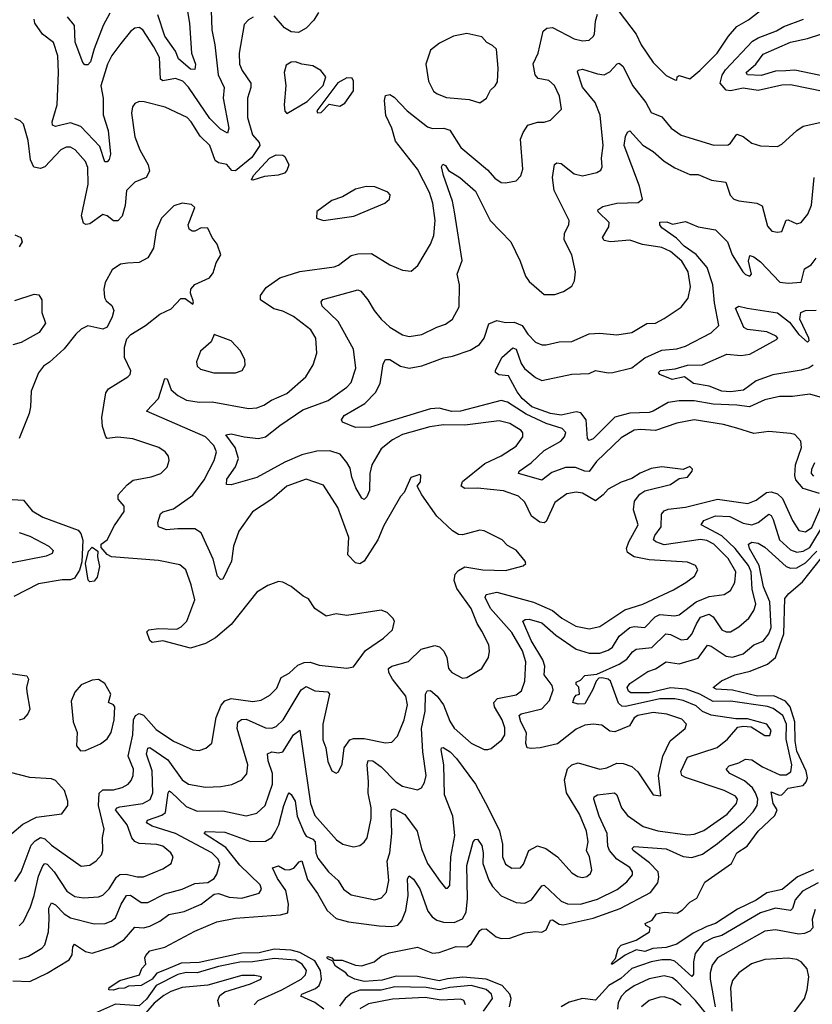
# Model space of a CAD drawing. Extents: x 1954678 to 2060275, y 904822 to 1016299.
# Tile 321 of 467: x 1995227 to 1998927, y 992898 to 997492. Entities that reach past the tile are written whole.
import ezdxf

# ---------------------------------------------------------------- set-up
doc = ezdxf.new("R2010")
doc.units = 0

msp = doc.modelspace()

# ---------------------------------------------------------------- linework, layer by layer
at = {"layer": '0CON20XD'}
for points in [[(1995999.8, 997595), (1996019.5, 997475), (1996029.1, 997335), (1996047.7, 997285), (1996045, 997260), (1996025, 997261.4), (1995969.1, 997309.1), (1995954.8, 997345), (1995904.8, 997415), (1995872, 997515)], [(1995225, 993263.3), (1995245, 993284.3), (1995277.3, 993352.7), (1995295.6, 993405), (1995315.6, 993495), (1995335, 993544.4), (1995345, 993553.8), (1995355, 993551.8), (1995387.5, 993515), (1995446.8, 993425), (1995485, 993400.8), (1995525, 993393.7), (1995595, 993398.7), (1995615, 993406.9), (1995645, 993436.2), (1995678.6, 993491.4), (1995695, 993502.7), (1995725, 993505.2), (1995775, 993492.4), (1995805, 993492.5), (1995895, 993530), (1995934.2, 993555), (1995944.3, 993585), (1995932.9, 993605), (1995895.6, 993635.6), (1995866.9, 993643.1), (1995785, 993648.3), (1995765, 993657.4), (1995751.3, 993675), (1995729.5, 993735), (1995674.7, 993805), (1995682.2, 993815), (1995695, 993818.8), (1995801.4, 993835), (1995836.2, 993853.8), (1995849.1, 993885), (1995845, 993987.5), (1995819.5, 994065), (1995825, 994093.1), (1995835, 994096.1), (1995918.4, 994038.4), (1995985, 993945.4), (1996015, 993924.3), (1996095, 993911.4), (1996166.9, 993913.1), (1996217.2, 993922.8), (1996265, 993944.4), (1996287.6, 993972.4), (1996292.5, 994015), (1996243.2, 994185), (1996246, 994214), (1996263.1, 994226.9), (1996285, 994227.5), (1996375, 994186.8), (1996404.1, 994185.9), (1996425, 994193.1), (1996456.8, 994225), (1996541.8, 994365), (1996565, 994380.4), (1996605, 994360.3), (1996665, 994355.4), (1996672.7, 994345), (1996642.5, 994205), (1996642.3, 994132.3), (1996655.8, 994095), (1996665, 994030), (1996685, 993987.5), (1996705, 993976.7), (1996715, 993982.5), (1996732.1, 994017.9), (1996742.7, 994095), (1996768.7, 994131.3), (1996785, 994137.4), (1996835, 994137.9), (1996935, 994117.5), (1996965, 994120), (1996990.6, 994149.4), (1997022.3, 994225), (1997036.9, 994295), (1997029.7, 994335), (1996967.5, 994415), (1996950.8, 994445), (1996948.9, 994465), (1996964.3, 994475.7), (1997042.5, 994497.5), (1997101.4, 994555), (1997165, 994571.3), (1997187.5, 994565), (1997207.5, 994545), (1997221.9, 994515), (1997228.6, 994465), (1997244, 994445), (1997295, 994420), (1997315, 994422), (1997385, 994464), (1997415.6, 994515), (1997420.6, 994545), (1997417.3, 994575), (1997385, 994638.6), (1997362.3, 994675), (1997334.6, 994745), (1997267.8, 994837.8), (1997256, 994875), (1997260, 994905), (1997275, 994921.4), (1997305, 994938.1), (1997390, 994925), (1997495, 994922.2), (1997577.3, 994942.7), (1997590, 994955), (1997586.2, 994965), (1997545, 995016.7), (1997505, 995038.8), (1997480, 995065), (1997395, 995107.1), (1997375, 995110), (1997295, 995088.1), (1997275, 995090), (1997247.1, 995107.1), (1997174, 995175), (1997104.3, 995274.3), (1997082.5, 995315), (1997097.5, 995335), (1997100, 995365), (1997095, 995370), (1997053.3, 995355), (1997022.5, 995285), (1997005, 995267.5), (1996927.6, 995132.4), (1996898.9, 995065), (1996835, 994965.6), (1996815, 994953.3), (1996795, 994956.9), (1996759.5, 994995), (1996763.9, 995075), (1996711.8, 995215), (1996645, 995320), (1996565, 995348.6), (1996475, 995315.5), (1996405, 995254.5), (1996314.4, 995195), (1996250.9, 995105), (1996224.8, 995035.2), (1996216.2, 994965), (1996175, 994881.4), (1996165, 994880), (1996150.9, 994895), (1996130.9, 994975), (1996075, 995096.9), (1996045, 995115.7), (1995965, 995116.5), (1995912.1, 995112.1), (1995875.8, 995125), (1995872.9, 995145), (1995884, 995186), (1995895, 995195.5), (1995945, 995208.9), (1996035, 995273.1), (1996088.9, 995345), (1996135.3, 995435), (1996145.3, 995475), (1996134.1, 995505), (1996093.9, 995545), (1995818.8, 995665), (1995876, 995724), (1995905, 995817.8), (1995915, 995815.5), (1995934.5, 995764.5), (1995965, 995737.5), (1996006.3, 995716.3), (1996065, 995707.9), (1996125, 995708.7), (1996295, 995677.9), (1996335, 995680.8), (1996366.7, 995693.2), (1996403, 995717), (1996475, 995747.9), (1996562.9, 995825), (1996598, 995882), (1996614.2, 995935), (1996609.5, 996005), (1996586.7, 996045), (1996505, 996107.1), (1996455, 996131.5), (1996412.9, 996142.9), (1996351.9, 996185), (1996351.5, 996205), (1996377.4, 996242.6), (1996442, 996288), (1996535, 996317.3), (1996695, 996338.9), (1996715, 996347.1), (1996775, 996391.1), (1996805, 996399.7), (1996870.3, 996400.3), (1996955, 996348.6), (1997015, 996323.3), (1997055, 996318.8), (1997086, 996345), (1997145, 996443.8), (1997160.9, 996485), (1997166.8, 996555), (1997155.8, 996635), (1997141, 996685), (1997084.8, 996794.8), (1996980.8, 996925), (1996965.2, 996985), (1996936.9, 997045), (1996929.5, 997115), (1996935, 997138.8), (1996955, 997142.5), (1996975, 997130.8), (1997036.6, 997066.6), (1997131.7, 996991.7), (1997155, 996984.2), (1997207.5, 996985), (1997235.9, 996975.9), (1997287.1, 996895), (1997411.4, 996791.4), (1997445, 996752.9), (1997475, 996732.5), (1997495, 996730), (1997545, 996740), (1997566.4, 996763.6), (1997575.5, 996795), (1997564.6, 996935), (1997577.5, 996965), (1997599.8, 997000.2), (1997645, 997014.3), (1997675, 997013.1), (1997705, 997022.5), (1997755.8, 997075), (1997746.5, 997135), (1997724.4, 997185), (1997698, 997208), (1997647, 997217), (1997633.1, 997235), (1997624.4, 997285.6), (1997647.9, 997335), (1997671.2, 997438.8), (1997687.9, 997452.1), (1997715, 997456), (1997815, 997402.9), (1997855, 997393.6), (1997885, 997395.6), (1997905, 997412.9), (1997910, 997425), (1997914.6, 997485), (1997925, 997518)], [(1996120.7, 997535), (1996123.7, 997445), (1996138.8, 997375), (1996153, 997235), (1996181, 997175), (1996176.6, 997125), (1996203.5, 996985), (1996197.4, 996962.6), (1996165, 996981.4), (1996115, 997030.8), (1996015, 997177.6), (1995988.7, 997205), (1995955, 997217.5), (1995896, 997206), (1995885, 997213.5), (1995880.5, 997315), (1995852.7, 997365), (1995801.9, 997445), (1995785, 997455.6), (1995765, 997452.2), (1995745, 997436.9), (1995699, 997381), (1995657.2, 997325), (1995636.4, 997283.6), (1995606.6, 997183.4), (1995616.7, 997125), (1995617.1, 997047.1), (1995639.6, 996975), (1995651.5, 996865), (1995645, 996839.2), (1995635, 996828.9), (1995625, 996828.9), (1995600.7, 996900.7), (1995512.7, 996992.7), (1995465, 997010), (1995393.9, 996993.9), (1995380, 997000), (1995378.9, 997015), (1995402.2, 997095), (1995408.7, 997245), (1995405, 997323.3), (1995384.7, 997384.7), (1995333.9, 997423.9), (1995297.3, 997475), (1995295.4, 997495)], [(1995647.3, 997522.7), (1995616.3, 997465), (1995574.4, 997355.6), (1995558.2, 997295), (1995545, 997281.8), (1995531.1, 997281.1), (1995521.8, 997291.8), (1995486.5, 997386.5), (1995483.9, 997463.9), (1995450.8, 997505)], [(1996622.1, 997525), (1996600.4, 997489.6), (1996565, 997452.9), (1996528.5, 997431.5), (1996495, 997435.3), (1996464.1, 997454.1), (1996415, 997509.6)], [(1998025, 997528.6), (1998104.6, 997425), (1998128.2, 997375), (1998185, 997292.5), (1998245, 997231.4), (1998285, 997211.2), (1998295, 997210), (1998296.2, 997225), (1998305, 997232), (1998355, 997215.5), (1998402.5, 997255), (1998482.9, 997335), (1998536.5, 997415), (1998575, 997459.6), (1998628.8, 997491.2), (1998685, 997534.2)], [(1996316.7, 997503.3), (1996295, 997490.8), (1996275, 997468.8), (1996251.8, 997335), (1996252.7, 997285), (1996265.3, 997255), (1996305.9, 997195), (1996306.6, 997175), (1996290, 997125), (1996290.6, 997035), (1996314.1, 996954.1), (1996345, 996919.4), (1996347.6, 996905), (1996311.4, 996848.6), (1996235, 996785.9), (1996218.2, 996788.2), (1996195, 996816.2), (1996155, 996823.8), (1996139.5, 996835), (1996115.4, 996905), (1996069, 996949), (1996028.2, 997015), (1996008.6, 997035), (1995906.1, 997083.9), (1995808, 997108)], [(1998760.3, 997440.3), (1998795, 997460.2), (1998885.6, 997495)], [(1997375, 997104.4), (1997405.8, 997125), (1997425, 997163.3), (1997447.4, 997182.6), (1997458, 997202), (1997461.4, 997265), (1997453.8, 997355), (1997435, 997372), (1997407.5, 997385), (1997385, 997412.5), (1997315, 997427.5), (1997252.5, 997415), (1997187.7, 997382.3), (1997145, 997350), (1997122.5, 997285), (1997135.6, 997205), (1997158.5, 997158.5), (1997175.4, 997145.4), (1997219.4, 997129.4), (1997325, 997119.4), (1997375, 997104.4)], [(1998985.4, 997154.6), (1998825, 997188.5), (1998785, 997185.7), (1998675, 997161), (1998605, 997171.9), (1998545, 997160.3), (1998525, 997163.2), (1998497.6, 997195), (1998507.2, 997232.8), (1998522, 997258), (1998648.8, 997391.2), (1998675, 997407.4), (1998760.3, 997440.3)], [(1998995, 997225.7), (1998845, 997255.7), (1998802.9, 997252.9), (1998755, 997251.9), (1998687.9, 997232.1), (1998624.5, 997235), (1998617.9, 997245), (1998664.2, 997285), (1998698.5, 997331.5), (1998825, 997386.4), (1998905, 997403.7), (1999033.5, 997446.5)], [(1995225, 993108.8), (1995268.3, 993121.7), (1995330.9, 993159.1), (1995345, 993175.6), (1995362.4, 993235), (1995365.2, 993295.2), (1995364, 993346), (1995375, 993371.5), (1995395, 993362.4), (1995435, 993319.1), (1995465, 993301.1), (1995575, 993273.4), (1995625.8, 993274.2), (1995655, 993285.3), (1995675, 993301.5), (1995701.6, 993365), (1995725.7, 993405), (1995745, 993406.2), (1995795, 993372.9), (1995825, 993372.2), (1995905, 993413.6), (1995985.6, 993434.4), (1996045, 993461.6), (1996105, 993465.4), (1996134.4, 993485), (1996147.6, 993505), (1996161.8, 993555), (1996153.9, 993575), (1996124.1, 993605), (1995953.9, 993695), (1995845, 993728.1), (1995819.5, 993745), (1995823.8, 993756.2), (1995890.5, 993779.5), (1995907.4, 993792.6), (1995920.4, 993885), (1995925, 993893.1), (1995935, 993887.5), (1996005, 993820.6), (1996055, 993798.2), (1996175, 993800.6), (1996285, 993777.7), (1996335, 993789.1), (1996373.9, 993825), (1996408, 993925), (1996406.9, 993975), (1996386.7, 994033.3), (1996383.8, 994066.2), (1996404.1, 994075.9), (1996435, 994070.5), (1996455, 994075.3), (1996505, 994154.6), (1996535, 994176.2), (1996585, 993833.8), (1996605, 993777.8), (1996705.7, 993665), (1996735, 993644.4), (1996785, 993631.9), (1996815, 993638.9), (1996836, 993654), (1996849.1, 993675), (1996868.7, 993765), (1996867.4, 993815), (1996853.2, 993883.2), (1996856.2, 993935), (1996849.1, 994015), (1996854.3, 994035.7), (1996875, 994033.6), (1996915.4, 994005), (1996983.8, 993935), (1997015, 993915.4), (1997085, 993898.9), (1997102.7, 993907.3), (1997117.5, 993932.5), (1997125.3, 993965), (1997109.4, 994075), (1997103.4, 994185), (1997120.4, 994265), (1997121.8, 994345), (1997130, 994360), (1997145, 994361.1), (1997175.9, 994335), (1997205.3, 994295), (1997235, 994218.5), (1997255, 994185.4), (1997335, 994115.5), (1997395, 994086.4), (1997413, 994087), (1997428.3, 994091.7), (1997478.4, 994131.6), (1997492.1, 994155), (1997492.7, 994187.3), (1997479.7, 994225), (1997444.3, 994285), (1997440.3, 994305), (1997458.1, 994325), (1997545, 994341.8), (1997570.5, 994359.5), (1997584.7, 994405.3), (1997589.7, 994495), (1997575, 994546.4), (1997525, 994632.9), (1997424.3, 994744.3), (1997400.8, 994795), (1997405, 994810), (1997455, 994820.2), (1997625, 994773.4), (1997715.1, 994735.1), (1997758.7, 994698.7), (1997822.7, 994662.7), (1997885, 994649.6), (1997935, 994660.3), (1998052.2, 994737.8), (1998135.7, 994764.3), (1998278.8, 994831.2), (1998336.9, 994865), (1998376.9, 994895), (1998392.9, 994925), (1998382, 994945), (1998345, 994960.5), (1998165, 994971.6), (1998095, 994986.1), (1998063.8, 995005), (1998059.3, 995025), (1998070.2, 995055), (1998113.9, 995135), (1998092.3, 995205), (1998097.7, 995245), (1998122, 995278), (1998145, 995293.3), (1998265, 995322.9), (1998305, 995351.2), (1998345, 995356.7), (1998366.7, 995385), (1998367.5, 995395), (1998355, 995406.2), (1998325, 995393.3), (1998225, 995406), (1998175, 995398), (1998123.6, 995376.4), (1998085, 995351.4), (1998035, 995334.4), (1997975, 995300.5), (1997950.7, 995275), (1997915, 995246), (1997855, 995283.2), (1997825, 995286.8), (1997781.2, 995278.8), (1997725, 995238.5), (1997685, 995149.6), (1997675, 995143.5), (1997655, 995147.5), (1997616.8, 995175), (1997585, 995240.6), (1997555, 995268.5), (1997485, 995294), (1997365, 995306.3), (1997305, 995303.6), (1997287.8, 995315), (1997295, 995337.7), (1997399, 995421), (1997475, 995456.1), (1997545, 995501.8), (1997575.6, 995545), (1997575.6, 995564.4), (1997568.2, 995575), (1997515, 995608.2), (1997465, 995619.4), (1997305, 995599.4), (1997205, 995600.7), (1997141.4, 995591.4), (1997015, 995556.8), (1996967.9, 995532.1), (1996915, 995490), (1996871.4, 995415), (1996861.9, 995375), (1996860, 995295), (1996847.8, 995265), (1996835, 995252.5), (1996825, 995259.2), (1996796.9, 995306.9), (1996777.8, 995357.8), (1996769.9, 995399.9), (1996755, 995426.1), (1996722.5, 995465), (1996675, 995479.8), (1996615, 995479.2), (1996545, 995461.5), (1996465, 995426.8), (1996335, 995355.3), (1996215, 995321.2), (1996192.2, 995322.2), (1996195, 995348), (1996234.8, 995405.2), (1996248.2, 995445), (1996233.1, 995495), (1996189.4, 995555), (1996215, 995559), (1996274.8, 995544.8), (1996342.8, 995537.2), (1996375, 995545.7), (1996441.1, 995598.9), (1996548.4, 995671.6), (1996666.5, 995715), (1996755, 995777.1), (1996775, 995798.6), (1996796.8, 995865), (1996785, 995954.2), (1996713.3, 996083.3), (1996638.8, 996155), (1996634.3, 996175), (1996643.1, 996186.9), (1996805, 996231.1), (1996819.2, 996225), (1996852.9, 996185), (1996881.5, 996135), (1996915, 996094.6), (1996955, 996057.5), (1997015, 996021.8), (1997045, 996013.6), (1997105, 996022.5), (1997175, 996057.3), (1997215, 996070.5), (1997247.1, 996095), (1997278.3, 996151.7), (1997280.3, 996255), (1997270, 996305), (1997292.5, 996367.5), (1997257.5, 996595), (1997247.1, 996645), (1997205.4, 996765), (1997196.9, 996805), (1997202.5, 996817.5), (1997215, 996810.8), (1997228.7, 996788.7), (1997281.9, 996755), (1997355, 996691.5), (1997424, 996555), (1997520, 996455), (1997563.5, 996365), (1997588.8, 996295), (1997605, 996269.5), (1997675, 996210), (1997725, 996208.9), (1997766.3, 996223.7), (1997805, 996248.8), (1997816.8, 996273.2), (1997821.4, 996315), (1997804.5, 996395), (1997768.7, 996465), (1997771.2, 996495), (1997790.5, 996535), (1997791.5, 996555), (1997722.4, 996695), (1997713.7, 996755), (1997723.2, 996816.8), (1997735, 996824.3), (1997755, 996820.9), (1997815, 996772.7), (1997855, 996763.5), (1997921.7, 996778.3), (1997939.7, 996790.3), (1997946.7, 996805), (1997943.9, 996845), (1997951.2, 996905), (1997937, 997047), (1997913.1, 997105), (1997855, 997176.9), (1997831.8, 997248.2), (1997835, 997256), (1997855, 997260.9), (1997925, 997238.4), (1997955.2, 997234.7), (1997981.8, 997248.2), (1998015.9, 997285.9), (1998025, 997288.5), (1998045, 997273.8), (1998087.3, 997185), (1998150.3, 997105), (1998175, 997059.4), (1998225, 997038.9), (1998268.1, 996985), (1998315, 996952.8), (1998467, 996907), (1998535, 996908.1), (1998545.8, 996915), (1998575, 996957.1), (1998605, 996946.6), (1998645, 996916.4), (1998685, 996902.5), (1998765, 996900.8), (1998785, 996910.8), (1998855, 996975.5), (1998885, 996995.5), (1999005, 997021.1)], [(1996475, 997054.5), (1996569.3, 997110.7), (1996643.3, 997185), (1996656.7, 997225), (1996632.5, 997255), (1996595, 997276), (1996545, 997283.8), (1996515, 997295.7), (1996495, 997292.9), (1996470.7, 997279.3), (1996461.1, 997245), (1996469.4, 997185), (1996461.5, 997095), (1996465.6, 997065.6), (1996475, 997054.5)], [(1996617, 997057), (1996635, 997059.2), (1996672.1, 997097.9), (1996721.9, 997088.1), (1996745, 997102), (1996785, 997160), (1996786.2, 997205), (1996779.2, 997219.2), (1996755, 997220.5), (1996712.5, 997197.5), (1996615, 997066.2), (1996617, 997057)], [(1995808, 997108), (1995785, 997110.6), (1995765, 997100.8), (1995753.1, 997085), (1995748.9, 997055), (1995764.6, 996945), (1995787.7, 996885), (1995827.5, 996815), (1995832.7, 996785), (1995816.9, 996755), (1995765, 996732.9), (1995726.4, 996695), (1995719.3, 996625), (1995706.4, 996575), (1995685, 996552.9), (1995665, 996553.3), (1995635, 996576.5), (1995615, 996583.5), (1995555, 996538.5), (1995535.6, 996535.6), (1995525, 996542), (1995516.5, 996576.5), (1995546.2, 996725), (1995545, 996802.5), (1995535, 996830), (1995486.9, 996885), (1995465, 996896.2), (1995445, 996897.7), (1995418.9, 996885), (1995345, 996805.3), (1995325, 996796.8), (1995293.6, 996803.6), (1995278, 996838), (1995267.4, 996927.4), (1995244.3, 997004.3), (1995229.7, 997019.7), (1995205, 997031.2)], [(1998961.2, 995281.2), (1998883.8, 995303.8), (1998850.6, 995345), (1998845.7, 995365.7), (1998848.9, 995415), (1998876.5, 995495), (1998874, 995525), (1998845, 995555.8), (1998825, 995561.4), (1998725, 995570.6), (1998655, 995561.2), (1998575, 995586), (1998512.8, 995602.8), (1998375, 995625.2), (1998295, 995609.7), (1998194.8, 995575.2), (1998125, 995580), (1998095, 995576), (1998035, 995540.9), (1997919.5, 995430.5), (1997886.2, 995383.8), (1997865, 995384.8), (1997822.2, 995402.2), (1997775, 995401.6), (1997711.7, 995378.3), (1997665, 995343.6), (1997562.4, 995372.4), (1997556, 995375), (1997558.6, 995385), (1997615, 995423.4), (1997675, 995481.4), (1997753.8, 995525), (1997770.4, 995545), (1997776.4, 995565), (1997760, 995585), (1997685, 995607.6), (1997591.7, 995651.7), (1997505, 995707.2), (1997475, 995715.5), (1997285, 995665.7), (1997245, 995663.9), (1997185, 995679.6), (1997145, 995676.5), (1996865, 995590.4), (1996795, 995588.6), (1996734.3, 995614.3), (1996730, 995625), (1996741.4, 995645), (1996839.1, 995700.9), (1996888.5, 995751.5), (1996910, 995795), (1996923.6, 995886.4), (1996935, 995905.8), (1996955, 995905.7), (1997005, 995874.6), (1997045.4, 995865.4), (1997105, 995876.7), (1997205, 995913.4), (1997247.9, 995922.1), (1997330.1, 995949.9), (1997373.3, 995976.7), (1997394.7, 996005), (1997416.7, 996073.3), (1997455, 996088.9), (1997495, 996079.2), (1997535, 996079.8), (1997572.5, 996065), (1997598.8, 996025), (1997635, 995987.1), (1997664.6, 995974.6), (1997684.5, 995974.5), (1997745, 995988.2), (1997805, 995989.5), (1997885, 996026.2), (1997935, 996029.6), (1998015, 996020.9), (1998085, 996032.5), (1998155, 996074.6), (1998195, 996076.4), (1998235, 996098.2), (1998315, 996150), (1998347, 996193), (1998359.3, 996245), (1998347.2, 996315), (1998318, 996365), (1998265, 996410.5), (1998225, 996428.1), (1998135, 996443.1), (1998075, 996463.2), (1997985.4, 996455.4), (1997955, 996461.8), (1997947.5, 996475), (1997977.5, 996525), (1997979.2, 996545), (1997927.1, 996595), (1997925.9, 996604.1), (1997950.1, 996619.9), (1998015, 996635.3), (1998115, 996638.2), (1998135.3, 996654.7), (1998120.9, 996715), (1998048.2, 996905), (1998055, 996947.5), (1998065, 996967.5), (1998075, 996972.5), (1998136.8, 996906.8), (1998185, 996876.6), (1998235, 996831.8), (1998285, 996801.1), (1998355, 996770), (1998395, 996768.9), (1998457.2, 996742.8), (1998523.4, 996733.4), (1998543.7, 996673.7), (1998560.8, 996655), (1998585, 996646.4), (1998667.5, 996635), (1998692.5, 996622.5), (1998718.3, 996528.3), (1998737.5, 996505), (1998765, 996500), (1998785, 996504), (1998805, 996555.8), (1998815, 996557.5), (1998855, 996538.6), (1998875, 996546), (1998906.2, 996583.8), (1998923.8, 996626.2), (1998935.6, 996755)], [(1996315, 996742.5), (1996310, 996745), (1996318.5, 996765), (1996394, 996846), (1996425, 996860.8), (1996455, 996860), (1996465, 996854), (1996483.1, 996815), (1996475, 996788.8), (1996463.6, 996776.4), (1996433.6, 996766.4), (1996369.3, 996760.7), (1996315, 996742.5)], [(1996645, 996554.2), (1996787.5, 996575), (1996932.5, 996635), (1996953.3, 996655), (1996956.7, 996675), (1996945, 996686.7), (1996885, 996711.2), (1996845, 996713.3), (1996795, 996701.2), (1996734.2, 996665.8), (1996685, 996647.5), (1996613.6, 996596.4), (1996612.5, 996565), (1996645, 996554.2)], [(1995205, 993470.6), (1995234, 993515), (1995280.7, 993639.3), (1995299.3, 993660.7), (1995325, 993676), (1995345, 993670), (1995375, 993640.6), (1995515, 993541.4), (1995555, 993547.5), (1995585, 993567.5), (1995608.6, 993595), (1995615.6, 993615), (1995614.6, 993675.4), (1995621.2, 993715), (1995595.6, 993825), (1995598, 993882), (1995615, 993898.8), (1995665, 993898.6), (1995705, 993909.3), (1995734.4, 993925), (1995748, 993942), (1995757.1, 993965), (1995757.9, 993995), (1995734.3, 994055), (1995755.8, 994155), (1995758.6, 994225), (1995768.5, 994245), (1995785, 994254.6), (1995805, 994246), (1995865, 994180), (1995945, 994124.6), (1996035, 994084.5), (1996065, 994081.8), (1996096.9, 994093.1), (1996123.7, 994116.3), (1996144.2, 994235), (1996167.2, 994292.8), (1996185, 994314.2), (1996215, 994324), (1996315, 994309.7), (1996355, 994316.9), (1996395, 994340.4), (1996427.6, 994372.4), (1996448, 994422), (1996485, 994443.4), (1996525, 994479.3), (1996555, 994492.4), (1996583.6, 994493.6), (1996625, 994479.6), (1996754.2, 994465.8), (1996785, 994472), (1996841.5, 994548.5), (1996925, 994606), (1996967.5, 994645), (1996977.5, 994685), (1996969.5, 994699.5), (1996943.3, 994725), (1996915, 994737.1), (1996755, 994712.3), (1996705, 994720), (1996658.3, 994708.3), (1996604.3, 994744.3), (1996575, 994790), (1996551.2, 994801.2), (1996495, 994847.5), (1996455, 994867.5), (1996435, 994870), (1996385, 994851.2), (1996335, 994820), (1996215, 994669.4), (1996141.9, 994608.1), (1996095, 994580.5), (1996025, 994560), (1995895, 994593.1), (1995845.6, 994585.6), (1995834.4, 994595), (1995821.5, 994635), (1995830, 994645), (1995875, 994651), (1995961.5, 994648.5), (1995981.2, 994658.8), (1996008.1, 994685), (1996045.4, 994785), (1996027.1, 994855), (1996002.5, 994925), (1995975, 994948.9), (1995875, 994968.2), (1995656, 994986), (1995636.1, 994996.1), (1995608.3, 995028.3), (1995607.5, 995045), (1995636.2, 995065), (1995669.1, 995130.9), (1995715, 995197.5), (1995715, 995222.5), (1995686.7, 995255), (1995686.7, 995275), (1995728.7, 995321.3), (1995757, 995343), (1995841.2, 995358.8), (1995886.7, 995375), (1995915.7, 995404.3), (1995925.8, 995434.2), (1995921.2, 995455), (1995906.2, 995475), (1995877.5, 995495), (1995755, 995535.6), (1995685, 995544.3), (1995635, 995537.5), (1995630, 995545), (1995613.8, 995593.8), (1995610, 995635), (1995629.1, 995750.9), (1995641.3, 995768.7), (1995732.5, 995825), (1995743.6, 995836.4), (1995746.4, 995853.6), (1995716.7, 995915), (1995716.4, 995963.6), (1995727, 996003), (1995746.4, 996023.6), (1995815, 996064.3), (1995881.8, 996118.2), (1995935, 996142.5), (1995979.2, 996190.8), (1996000.5, 996190.5), (1996036.2, 996163.8), (1996038.6, 996175), (1996024.4, 996215), (1996026.2, 996235), (1996045, 996256.7), (1996112.7, 996287.3), (1996129.7, 996310.3), (1996145, 996357.5), (1996166.7, 996395), (1996148.8, 996445), (1996125, 996476.2), (1996105, 996518.8), (1996075, 996521.1), (1996044.5, 996504.5), (1996032.5, 996505), (1996018.8, 996515), (1996014.4, 996535), (1996045.6, 996615.6), (1996028.8, 996628.8), (1995985, 996636), (1995947, 996623), (1995890, 996565), (1995865, 996507.5), (1995852.2, 996425), (1995825, 996381.1), (1995785, 996358.1), (1995730, 996355), (1995698.3, 996351.7), (1995658.8, 996325), (1995626.2, 996265), (1995620, 996235), (1995623.3, 996195), (1995630.7, 996180.7), (1995657.5, 996157.5), (1995666.5, 996135), (1995658.9, 996105), (1995635, 996056.7), (1995615, 996048), (1995545, 996063.3), (1995515, 996047.5), (1995488.8, 996025), (1995435, 995956), (1995367, 995893), (1995339.2, 995875), (1995315, 995843.8), (1995280.9, 995759.1), (1995278.5, 995685), (1995271.5, 995655), (1995225, 995536.9)], [(1998975, 995727.9), (1998915, 995744.5), (1998835, 995733.9), (1998773.7, 995733.7), (1998705, 995718), (1998634.8, 995685.2), (1998575, 995693.9), (1998465, 995698.3), (1998375, 995712.8), (1998305, 995713.3), (1998255, 995705.2), (1998185.1, 995664.9), (1998165, 995658.8), (1998075, 995655.2), (1998005, 995636.8), (1997905, 995536.5), (1997885, 995527.5), (1997877.6, 995537.6), (1997872.3, 995625), (1997846.8, 995656.8), (1997825, 995662), (1997755, 995646.5), (1997705, 995653.5), (1997617.9, 995685), (1997572.6, 995725), (1997549.7, 995755), (1997509.7, 995829.7), (1997464.5, 995834.5), (1997448.6, 995845), (1997447.8, 995855), (1997478.2, 995915), (1997528.8, 995961.2), (1997545.4, 995955), (1997567.5, 995887.5), (1997584, 995864), (1997635, 995822.9), (1997665, 995808.5), (1997805, 995837.5), (1997885, 995840.7), (1997915, 995855.6), (1997975, 995843.8), (1997995.5, 995845.5), (1998085, 995866.7), (1998146, 995914), (1998225, 995949.5), (1998294.1, 995955.9), (1998335, 995968.2), (1998455, 996030.4), (1998490.6, 996065), (1998471.1, 996171.1), (1998463.5, 996255), (1998436, 996335), (1998385.5, 996395.5), (1998328.3, 996435), (1998292.9, 996472.9), (1998225, 996521.3), (1998214.7, 996535), (1998215, 996546.4), (1998247.8, 996547.8), (1998275, 996538.1), (1998335, 996550), (1998394.6, 996524.6), (1998475, 996510.5), (1998531.1, 996455), (1998553.5, 996395), (1998602.9, 996315), (1998615, 996302.7), (1998635, 996295.8), (1998642.9, 996305), (1998628.9, 996365), (1998635, 996391.2), (1998655, 996385.4), (1998685, 996361.6), (1998775, 996267.5), (1998815, 996262.1), (1998875, 996267.5), (1998890.2, 996329.8), (1998922.4, 996347.6), (1998945, 996378.9)], [(1995205, 996487.7), (1995232.5, 996475), (1995239.5, 996455), (1995225, 996432.2)], [(1995205, 996181.2), (1995295, 996210.4), (1995317.2, 996207.2), (1995330, 996185), (1995330.5, 996125), (1995347.4, 996075), (1995318, 996032), (1995234.8, 995985.2), (1995194.7, 995974.7)], [(1998931, 995879), (1998913.3, 995866.7), (1998875, 995856), (1998743.3, 995835), (1998665, 995806.9), (1998606.7, 995763.3), (1998545.7, 995755.7), (1998505, 995758.5), (1998445, 995781.7), (1998373.3, 995795), (1998330, 995825), (1998272.5, 995812.5), (1998215, 995836), (1998210, 995845), (1998219.2, 995855), (1998287.6, 995862.4), (1998345, 995879.2), (1998415, 995880.8), (1998528.6, 995931.4), (1998595, 995924.7), (1998635, 995931.6), (1998760.8, 995999.2), (1998766.7, 996005), (1998758, 996015), (1998715.6, 996035.6), (1998625, 996046), (1998606.8, 996055), (1998569.2, 996145), (1998585, 996155.7), (1998623.9, 996146.1), (1998765, 996123.2), (1998820.6, 996080.6), (1998865, 996023.2), (1998905, 995987.5), (1998912.5, 995995), (1998910.5, 996005), (1998868.9, 996095), (1998872.9, 996125), (1998895, 996134.8), (1998945, 996136.8)], [(1996133.8, 995843.8), (1996235, 995844.5), (1996266, 995855), (1996280, 995880), (1996277.5, 995905), (1996257.3, 995947.3), (1996215, 995993.5), (1996135, 996022.5), (1996121.8, 995988.2), (1996070.8, 995945), (1996053.3, 995895), (1996055.8, 995875), (1996071.2, 995861.2), (1996133.8, 995843.8)], [(1998935, 995362.4), (1998924.1, 995375), (1998925.5, 995395), (1998939.6, 995425)], [(1995165, 995253.9), (1995245, 995249.7), (1995285, 995200.8), (1995335, 995170.8), (1995500, 995110), (1995512.9, 995095), (1995522.8, 995062.8), (1995517.9, 994962.1), (1995506.6, 994923.4), (1995483.9, 994886.1), (1995465, 994877.5), (1995425, 994878.5), (1995315, 994859.2), (1995200.2, 994799.8)], [(1998248.1, 994251.9), (1998185, 994259.3), (1998113.1, 994245), (1998095.9, 994234.1), (1998073.1, 994196.9), (1998005, 994169), (1997981.4, 994171.4), (1997945, 994200.2), (1997905, 994204.8), (1997865, 994200.5), (1997825, 994180.9), (1997737.2, 994112.8), (1997656.4, 994093.6), (1997615, 994090.4), (1997596.9, 994095), (1997589.5, 994115), (1997593.5, 994165), (1997566.8, 994215), (1997559.2, 994245), (1997567.4, 994252.6), (1997665, 994275.9), (1997700.8, 994315), (1997717.6, 994365), (1997712.7, 994385), (1997675, 994434.3), (1997678.5, 994475), (1997670, 994505), (1997615.2, 994595), (1997576.5, 994685), (1997586.6, 994693.4), (1997605, 994694.7), (1997665, 994678.2), (1997729.6, 994619.6), (1997825, 994553.9), (1997885, 994535.7), (1997935, 994535.9), (1997975, 994550), (1997995, 994564.7), (1998025, 994615.3), (1998075, 994655.8), (1998095, 994660.7), (1998145, 994656.4), (1998193.2, 994705), (1998215, 994715.9), (1998285, 994709.8), (1998305, 994714.2), (1998385, 994775.7), (1998445, 994800), (1998515, 994810.4), (1998545, 994828.9), (1998566.3, 994865), (1998570.5, 994915), (1998535, 994977.6), (1998467.6, 995045), (1998435, 995061.2), (1998405, 995066.6), (1998235, 995041.5), (1998196.5, 995055), (1998186.2, 995065), (1998191.8, 995085), (1998222.1, 995125), (1998222.7, 995185), (1998235, 995199.7), (1998255, 995207.4), (1998335, 995216.5), (1998485, 995254.8), (1998626.3, 995233.7), (1998665, 995250), (1998713.8, 995286.2), (1998735, 995288.7), (1998765, 995278.8), (1998787.5, 995257.5), (1998834, 995155), (1998865, 995107.8), (1998895, 995102), (1998925, 995122.3), (1998975.3, 995235.3)], [(1997353, 993667), (1997365, 993668.6), (1997385, 993638), (1997391.2, 993605), (1997390, 993555), (1997417.2, 993477.2), (1997435, 993446.9), (1997475, 993403.1), (1997545, 993371.8), (1997585, 993369.2), (1997617.1, 993385), (1997665, 993450), (1997675, 993453.5), (1997755, 993378.4), (1997785, 993366.6), (1997845, 993364.3), (1997925, 993387.6), (1998016.3, 993433.7), (1998061.7, 993468.3), (1998087.8, 993502.2), (1998088, 993515), (1998075, 993535.3), (1998015.4, 993575.4), (1997980, 993615), (1997972.7, 993635), (1997969.8, 993695), (1997932.3, 993775), (1997907.9, 993855), (1997909.4, 993865), (1997925, 993874.5), (1998003.6, 993883.6), (1998014.5, 993874.5), (1998036, 993815), (1998065, 993778.2), (1998137.2, 993727.2), (1998206.6, 993706.6), (1998345, 993688.9), (1998375, 993691.1), (1998421.1, 993708.9), (1998530, 993785), (1998574, 993835), (1998577.3, 993855), (1998568.9, 993868.9), (1998515.2, 993895.2), (1998335.6, 993955.6), (1998318.5, 993965), (1998313.8, 993983.8), (1998345, 994051.3), (1998483.8, 994096.2), (1998531.5, 994135), (1998579.4, 994190.6), (1998605, 994195.8), (1998641.7, 994191.7), (1998705, 994151.9), (1998728.7, 994151.3), (1998735.5, 994175), (1998715, 994205.4), (1998625, 994230), (1998569.7, 994230.3), (1998455, 994247), (1998415, 994264.2), (1998385, 994290.2), (1998325, 994314.5), (1998285, 994323.4), (1998215, 994323.3), (1998055, 994287.1), (1998038.4, 994288.4), (1998023.2, 994303.2), (1997985, 994405.7), (1997975, 994414.3), (1997945, 994421.2), (1997931.2, 994418.8), (1997917.5, 994405), (1997903.3, 994366.7), (1997865, 994300), (1997835, 994297.5), (1997810, 994305), (1997815, 994327.5), (1997825, 994340), (1997840, 994345), (1997837, 994377), (1997825, 994390), (1997825, 994400), (1997845, 994410), (1997865, 994432.5), (1997921.9, 994438.1), (1998025.9, 994484.1), (1998062, 994508), (1998087.8, 994542.2), (1998105, 994554.1), (1998178.3, 994561.7), (1998244, 994626), (1998265, 994622.4), (1998315, 994598.2), (1998345, 994601.8), (1998365, 994624.5), (1998387.2, 994672.8), (1998405, 994704.7), (1998445, 994718.1), (1998465, 994705.4), (1998504.8, 994644.8), (1998525, 994635.4), (1998545, 994635.4), (1998585, 994658.9), (1998631, 994699), (1998654.7, 994735), (1998662.9, 994765), (1998647.2, 994835), (1998642.2, 994915), (1998629.4, 994945), (1998566.4, 995025), (1998505, 995084.2), (1998408.1, 995135), (1998421.4, 995155), (1998475, 995177.3), (1998542.9, 995172.9), (1998605, 995142.4), (1998645.5, 995134.5), (1998675, 995145.2), (1998725, 995183.9), (1998735, 995177.9), (1998745, 995159.1), (1998774.8, 995065), (1998825, 995017.5), (1998855, 995006.7), (1998885, 995011.7), (1998915, 995029.3), (1998979.1, 995135)], [(1995225, 995098.4), (1995275, 995082.6), (1995362.9, 995035), (1995384.3, 995015), (1995378.6, 995001.4), (1995350.8, 994989.3), (1995185, 994955.3)], [(1995555, 994869.2), (1995546.6, 994876.6), (1995534.2, 994955), (1995548.3, 995011.7), (1995565, 995030), (1995591.7, 995011.7), (1995590, 994985), (1995600.3, 994940.3), (1995589.3, 994890.7), (1995575, 994872.5), (1995555, 994869.2)], [(1997224.2, 993015.8), (1997185, 993006.5), (1997085, 993028), (1996985, 993028.2), (1996919.2, 993010.8), (1996835, 993003.5), (1996791.5, 993015), (1996761.1, 993031.1), (1996749.4, 993045), (1996701.1, 993075), (1996688.3, 993098.3), (1996665, 993109.2), (1996660.6, 993115), (1996665, 993120.8), (1996683.8, 993115), (1996693, 993103), (1996732.9, 993102.9), (1996795, 993080), (1996825, 993077.5), (1996882.5, 993095), (1996915, 993122), (1996952.6, 993137.4), (1997085, 993164.2), (1997155, 993136), (1997185, 993140), (1997265, 993167.4), (1997315, 993165.3), (1997335, 993178.5), (1997375, 993241.4), (1997385, 993247.5), (1997405, 993249.2), (1997452.2, 993212.2), (1997475, 993204.4), (1997515, 993206.9), (1997585, 993231.2), (1997635, 993237.3), (1997665, 993233.5), (1997685, 993245.6), (1997705, 993290.4), (1997715, 993292.1), (1997745, 993271.7), (1997765, 993267.7), (1997905, 993298.8), (1998029.6, 993345), (1998171.4, 993418.6), (1998205.9, 993465), (1998211.3, 993491.3), (1998207.5, 993515), (1998167.2, 993557.2), (1998090.4, 993615), (1998086.9, 993625), (1998095, 993634.3), (1998245, 993622.2), (1998325, 993586.9), (1998365, 993581.8), (1998415, 993598.2), (1998485, 993648.4), (1998609.7, 993750.3), (1998651, 993795), (1998669.5, 993825), (1998672.3, 993855), (1998662.2, 993885), (1998647.4, 993907.4), (1998610.4, 993940.4), (1998541.5, 993975), (1998525.5, 993995), (1998539, 994011), (1998585, 994023.7), (1998615, 994041.8), (1998645, 994037.5), (1998694.5, 994005), (1998775, 993968.2), (1998805, 993968), (1998827, 993983), (1998830.9, 994015), (1998805.6, 994135), (1998807.4, 994205), (1998789.5, 994245), (1998745, 994277.6), (1998717.6, 994287.6), (1998545, 994311.7), (1998465, 994311.2), (1998402.5, 994345), (1998338.2, 994368.2), (1998265, 994373.5), (1998165, 994350.4), (1998080.2, 994350.2), (1998068.6, 994358.6), (1998062.9, 994375), (1998075, 994394.5), (1998159, 994451), (1998195, 994462.9), (1998245, 994495.4), (1998305, 994486.1), (1998395, 994512.7), (1998437.3, 994572.7), (1998455, 994569.2), (1998525, 994521.8), (1998555, 994517.1), (1998605, 994533.3), (1998655, 994574.2), (1998697.5, 994592.5), (1998725, 994625.5), (1998734.8, 994655), (1998728.6, 994775), (1998699.4, 994845), (1998678.6, 994945), (1998634.8, 995025), (1998629.4, 995045), (1998645, 995053.5), (1998675, 995049.5), (1998705, 995030.7), (1998805, 994940.4), (1998825, 994932.3), (1998855, 994934.4), (1998895, 994957.6), (1998947.9, 995012.1)], [(1998932.2, 993525), (1998858, 993492), (1998786.1, 993433.9), (1998715, 993418.3), (1998665, 993382.9), (1998578, 993342), (1998475.8, 993275), (1998435, 993261.3), (1998371.1, 993228.9), (1998295, 993177.9), (1998245, 993162.8), (1998182.3, 993157.7), (1998145, 993144.5), (1998105, 993151.1), (1998053.5, 993126.5), (1997994.4, 993084.4), (1997990, 993085), (1997994.3, 993095), (1998009.1, 993110.9), (1998021.4, 993158.6), (1998035, 993172.7), (1998105, 993197.5), (1998167.5, 993235), (1998170, 993255), (1998150, 993265), (1998147.5, 993275), (1998179.5, 993290.5), (1998200.6, 993319.4), (1998235, 993328), (1998297, 993323), (1998321.7, 993338.3), (1998355, 993374), (1998387.6, 993392.4), (1998425, 993468), (1998550, 993555), (1998574.3, 993605), (1998623.9, 993636.1), (1998674.6, 993705), (1998752.1, 993777.9), (1998763.5, 993805), (1998744.1, 993834.1), (1998735, 993888.6), (1998772.9, 993872.9), (1998785, 993875.2), (1998815, 993905.9), (1998885, 993918.4), (1998898.9, 993935), (1998905, 993954.3), (1998899.2, 993985), (1998855, 994078.5), (1998847.2, 994125), (1998846.4, 994215), (1998824.2, 994285), (1998801.4, 994311.4), (1998747, 994337), (1998671.2, 994335), (1998555, 994363.7), (1998477.9, 994367.9), (1998464.4, 994375), (1998502.9, 994407.1), (1998565.7, 994435), (1998637.8, 994452.2), (1998718.5, 994485), (1998755, 994516.1), (1998794.1, 994625.9), (1998799.3, 994790.7), (1998816.9, 994815), (1998881, 994869), (1998969.7, 994980.3)], [(1995163.8, 994443.8), (1995259.9, 994429.9), (1995268.9, 994415), (1995259.3, 994375), (1995261.3, 994355), (1995274.2, 994275), (1995265, 994252.2), (1995245, 994228.9), (1995225, 994223.8)], [(1995510.5, 994080.5), (1995535, 994082), (1995605, 994112.9), (1995635, 994135.7), (1995655, 994166.2), (1995668.9, 994225), (1995671.5, 994285), (1995665, 994295.6), (1995641.2, 994305), (1995653.3, 994345), (1995625, 994394.2), (1995595, 994412.9), (1995565, 994410), (1995515, 994387.5), (1995485, 994354), (1995467.6, 994312.4), (1995477.1, 994215), (1995495.5, 994165.5), (1995492.9, 994102.9), (1995510.5, 994080.5)], [(1995195, 993007.5), (1995275, 993004), (1995355, 993042.7), (1995458.9, 993105), (1995472.3, 993127.7), (1995475.7, 993165), (1995482.4, 993177.6), (1995535, 993143.5), (1995565, 993135.5), (1995662.3, 993167.7), (1995715, 993200.4), (1995765, 993256.7), (1995805, 993254.2), (1995835, 993261.8), (1995880.9, 993285), (1995922.9, 993317.1), (1995995, 993329.8), (1996075, 993364.7), (1996135, 993411.2), (1996155, 993413.8), (1996205, 993396.9), (1996265, 993392.6), (1996345, 993415.7), (1996356.7, 993435), (1996350, 993455), (1996255, 993546.9), (1996189, 993629), (1996088, 993695), (1996096, 993704), (1996185, 993700.5), (1996305, 993656.5), (1996375, 993658.2), (1996404.1, 993675.9), (1996419.9, 993700.1), (1996436.8, 993735), (1996460.4, 993825), (1996481.2, 993878.8), (1996485, 993884), (1996495, 993877.1), (1996512.6, 993845), (1996522.4, 993775), (1996555, 993697.2), (1996565, 993682.1), (1996595, 993667.7), (1996606.4, 993655), (1996609.5, 993605), (1996619.2, 993579.2), (1996668.5, 993515), (1996714.6, 993475), (1996738.5, 993435), (1996775, 993408.5), (1996885, 993385.5), (1996915.8, 993395), (1996939.7, 993420.3), (1996950.5, 993475), (1996942.3, 993565), (1996955.2, 993605), (1996965.2, 993695.2), (1996961.5, 993795), (1996965, 993805.8), (1996975, 993810), (1997025, 993783.5), (1997083.3, 993705), (1997102.8, 993622.8), (1997130.7, 993555), (1997190.3, 993470.3), (1997215, 993440), (1997225, 993438.8), (1997235, 993452.5), (1997240, 993585), (1997259.3, 993685), (1997248.8, 993775), (1997210, 993875), (1997207.3, 994015), (1997194.7, 994085.3), (1997195.9, 994094.1), (1997203.5, 994096.5), (1997237.3, 994075), (1997266, 994045), (1997354.7, 993925), (1997414.7, 993815), (1997467.2, 993707.2), (1997481.6, 993645), (1997481.3, 993585), (1997495, 993551.8), (1997525, 993532.7), (1997565, 993534.4), (1997579.1, 993550.9), (1997604.7, 993615.3), (1997645, 993636.9), (1997683.1, 993625), (1997737.3, 993585), (1997805, 993510.6), (1997833.3, 993493.3), (1997855, 993489.1), (1997875, 993494.5), (1997892.2, 993507.8), (1997898.5, 993525), (1997886.8, 993585), (1997872.5, 993615), (1997880.3, 993655), (1997873.5, 993705), (1997841.2, 993785), (1997779.8, 993885), (1997770.2, 993945), (1997785, 993995.6), (1997805.3, 994014.7), (1997835, 994024.6), (1997935, 993994.1), (1997968.5, 994001.5), (1998015, 994023.3), (1998045, 994021.6), (1998085, 994006.4), (1998112.7, 993982.7), (1998184, 993875), (1998220, 993870), (1998209.6, 993965), (1998228.7, 994055), (1998263.4, 994126.6), (1998334.2, 994185), (1998340.6, 994205), (1998318.2, 994228.2), (1998248.1, 994251.9)], [(1995190, 993695), (1995242.3, 993737.7), (1995305, 993770.4), (1995423.9, 993786.1), (1995452, 993825), (1995451.4, 993845), (1995435.7, 993895.7), (1995395, 993942.5), (1995375, 993950), (1995275, 993956), (1995185, 993978.8)], [(1996647.1, 992875), (1996605, 992906.2), (1996540, 992935), (1996544.5, 992945), (1996608.4, 992971.6), (1996625.6, 992985), (1996635.7, 993015), (1996631.3, 993055), (1996605, 993100.4), (1996535, 993139.5), (1996495, 993149.7), (1996415, 993154.1), (1996345, 993137.2), (1996265, 993135.7), (1996065, 993092.4), (1995981, 993089), (1995910.8, 993059.2), (1995866.8, 993043.2), (1995845.2, 993015), (1995795, 992986), (1995735, 992982), (1995717.3, 992972.7), (1995688.5, 992971.5), (1995665, 992962.8), (1995643.3, 992965), (1995645, 992975.7), (1995695, 993008.9), (1995786.2, 993035), (1995796.7, 993065), (1995816.7, 993085), (1995811.9, 993115), (1995815.7, 993125), (1995835, 993146.7), (1995905.4, 993164.6), (1996045, 993238.4), (1996148.1, 993281.9), (1996235, 993298.9), (1996445, 993314.4), (1996479.1, 993325), (1996481.7, 993365), (1996469.1, 993429.1), (1996431, 993485), (1996407.5, 993535), (1996435, 993543.5), (1996465, 993526.7), (1996485, 993524.4), (1996506.9, 993533.1), (1996532.5, 993562.5), (1996545, 993567.1), (1996570.3, 993480.3), (1996616.9, 993415), (1996662.5, 993335), (1996705, 993298.5), (1996762.6, 993282.6), (1996905, 993263.2), (1996965, 993260.5), (1996992.9, 993267.1), (1997011.8, 993288.2), (1997029.7, 993335), (1997040.8, 993405), (1997037.3, 993482.7), (1997045, 993496.9), (1997065, 993481.5), (1997095.8, 993435.8), (1997132.6, 993332.6), (1997153.2, 993305), (1997175, 993290.6), (1997205, 993281.3), (1997255, 993279.4), (1997294, 993296), (1997312, 993328), (1997318.2, 993391.8), (1997314.6, 993545), (1997344.7, 993655.3), (1997353, 993667)], [(1998955, 993464), (1998881.8, 993425), (1998846.8, 993385), (1998834.7, 993345.3), (1998825.3, 993334.7), (1998755, 993346.8), (1998685.6, 993325), (1998505, 993218.8), (1998465, 993207.4), (1998420, 993185), (1998379.8, 993135), (1998372.3, 993095), (1998372.2, 993037.8), (1998365, 993027.1), (1998285, 993098.4), (1998265, 993105.5), (1998225, 993105.5), (1998175, 993095.2), (1998085, 993064.8), (1998032.8, 993017.2), (1997977.6, 992985), (1997915, 992917.1), (1997855, 992924.8), (1997792, 992908), (1997754.5, 992885.5)], [(1998940.5, 993339.5), (1998927.1, 993295), (1998930.2, 993255), (1998915, 993239.5), (1998891.4, 993228.6), (1998865, 993225.2), (1998755, 993244.7), (1998705, 993239.4), (1998485, 993114.6), (1998460.3, 993079.7), (1998451.1, 993045), (1998450.4, 993015), (1998473, 992885)], [(1996322.2, 992895), (1996340.9, 992915), (1996451.3, 992965), (1996541.8, 993015), (1996561.9, 993035), (1996566.2, 993055), (1996546.6, 993085), (1996515, 993103.8), (1996415, 993111.7), (1996315, 993096), (1996255, 993094.6), (1996155, 993073.8), (1996055, 993043.8), (1996005, 993045.8), (1995965, 993035.9), (1995865, 992984.9), (1995818.8, 992921.2), (1995785, 992890.4), (1995675, 992898.9), (1995576.7, 992855)], [(1998831.8, 992845), (1998891.3, 992925), (1998902.5, 992965), (1998911.1, 993025), (1998903.8, 993063.8), (1998875, 993095.7), (1998855, 993106.5), (1998815, 993112.7), (1998705, 993106.8), (1998643.8, 993086.2), (1998583.5, 993045), (1998555, 993008.6), (1998545.3, 992975), (1998551.6, 992865)], [(1996160.7, 992885), (1996152.6, 992915), (1996161.4, 992938.6), (1996185, 992955.4), (1996305, 992992.3), (1996353.3, 993015), (1996356.7, 993025), (1996325, 993032.5), (1996265, 993032.4), (1996105, 992987.1), (1995985, 992975.9), (1995932.2, 992957.8), (1995900.9, 992939.1), (1995855, 992902.8), (1995805.1, 992844.9)], [(1997514.2, 992885), (1997522.2, 992925), (1997514.8, 992945), (1997479, 992985), (1997405, 993015.3), (1997295.3, 993024.7), (1997224.2, 993015.8)], [(1998455, 992825.5), (1998382.3, 992915), (1998295, 993006.1), (1998275, 993021), (1998235, 993030.9), (1998165, 993016.9), (1998095, 992983.3), (1998054.7, 992955), (1998035, 992934.5), (1998021.7, 992905), (1998018, 992875)], [(1997392.6, 992865), (1997433.6, 992925), (1997429.5, 992945), (1997405, 992967), (1997335, 992985.3), (1997235, 992976.7), (1997185, 992965.6), (1997125, 992976.3), (1996979.1, 992979.1), (1996915, 992964), (1996815, 992963.9), (1996775, 992948), (1996747.1, 992925), (1996720.4, 992889.6)], [(1997307.6, 992895), (1997301.1, 992915), (1997285, 992921.8), (1997195, 992916.2), (1997119.9, 992929.9), (1996967.9, 992922.1), (1996855, 992900), (1996815, 992876.9)], [(1998315, 992894.2), (1998275, 992920.3), (1998235, 992932.2), (1998215, 992931.6), (1998165, 992915.3), (1998129.6, 992885)]]:
    msp.add_lwpolyline(points, dxfattribs=at)

doc.saveas('drawing.dxf')
